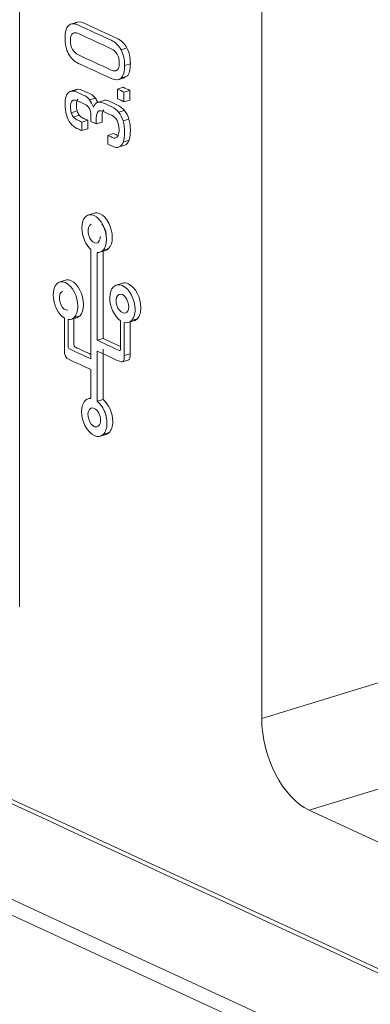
# Model space of a CAD drawing. Header units: millimetres. Extents: x 990 to 1809, y 0 to 562.
# Tile 476 of 550: x 1562 to 1567, y 157 to 170. Entities that reach past the tile are written whole.
import ezdxf

# ---------------------------------------------------------------- set-up
doc = ezdxf.new("R2010")
doc.units = ezdxf.units.MM
doc.layers.add('1', color=7, linetype='Continuous', true_color=0xffffff)

msp = doc.modelspace()

# ---------------------------------------------------------------- linework, layer by layer
at = {"layer": '1', "color": 7, "linetype": 'Continuous', "lineweight": 18}
for p, q in [((1562.114, 174.449), (1562.114, 162.03)), ((1565.334, 172.964), (1565.334, 160.545)), ((1562.885, 169.803), (1562.789, 169.774)), ((1563.541, 169.458), (1563.463, 169.434)), ((1563.587, 169.248), (1563.51, 169.225)), ((1563.42, 169.034), (1563.517, 169.064)), ((1563.541, 169.082), (1563.463, 169.058)), ((1562.878, 168.909), (1562.781, 168.88)), ((1563.492, 168.935), (1563.414, 168.911)), ((1563.579, 168.895), (1563.502, 168.871)), ((1563.121, 168.791), (1563.043, 168.767)), ((1563.225, 168.757), (1563.147, 168.733)), ((1563.579, 168.766), (1563.502, 168.743)), ((1562.878, 168.621), (1562.801, 168.598)), ((1563.509, 168.627), (1563.431, 168.603)), ((1562.907, 168.564), (1562.83, 168.54)), ((1563.019, 168.498), (1562.941, 168.474)), ((1563.212, 168.473), (1563.134, 168.449)), ((1563.567, 168.512), (1563.49, 168.488)), ((1563.019, 168.382), (1562.941, 168.359)), ((1563.364, 168.32), (1563.287, 168.296)), ((1563.569, 168.231), (1563.491, 168.207)), ((1563.515, 168.166), (1563.437, 168.142)), ((1563.117, 167.266), (1563.02, 167.236)), ((1563.181, 166.742), (1563.258, 166.766)), ((1563.298, 166.791), (1563.22, 166.767)), ((1562.735, 166.374), (1562.639, 166.344)), ((1563.489, 166.334), (1563.392, 166.305)), ((1562.79, 165.848), (1562.886, 165.877)), ((1562.917, 165.899), (1562.839, 165.875)), ((1563.551, 165.807), (1563.648, 165.837)), ((1563.678, 165.857), (1563.6, 165.834)), ((1563.225, 165.595), (1563.147, 165.572)), ((1563.471, 165.283), (1563.568, 165.313)), ((1563.582, 165.393), (1563.504, 165.369)), ((1563.063, 164.806), (1563.018, 164.792)), ((1563.225, 164.785), (1563.147, 164.762)), ((1563.177, 164.295), (1563.274, 164.324)), ((1563.303, 164.345), (1563.226, 164.321)), ((1549.81, 163.559), (1653.312, 115.815)), ((1565.334, 160.545), (1566.885, 161.018)), ((1567.516, 159.8), (1565.965, 159.327)), ((1565.965, 159.327), (1573.224, 155.978))]:
    msp.add_line(p, q, dxfattribs=at)
msp.add_ellipse((1565.965, 160.253), major_axis=(-0.292, 0.956), ratio=0.585049, start_param=1.089521, end_param=2.660317, dxfattribs=at)
for points, knots in [([(1562.764, 169.38), (1562.733, 169.439), (1562.718, 169.509), (1562.718, 169.671), (1562.733, 169.726), (1562.764, 169.756)], [0, 0, 0, 0, 0.5, 0.5, 1, 1, 1, 1]), ([(1562.764, 169.756), (1562.795, 169.787), (1562.839, 169.788), (1562.896, 169.762), (1563.041, 169.695), (1563.187, 169.628), (1563.332, 169.561), (1563.389, 169.535), (1563.433, 169.493), (1563.463, 169.434)], [0, 0, 0, 0, 0.333333, 0.333333, 0.333333, 0.666667, 0.666667, 0.666667, 1, 1, 1, 1]), ([(1562.842, 169.78), (1562.873, 169.81), (1562.917, 169.812), (1562.973, 169.786), (1563.119, 169.719), (1563.264, 169.652), (1563.41, 169.585), (1563.466, 169.558), (1563.51, 169.516), (1563.541, 169.458)], [0, 0, 0, 0, 0.333333, 0.333333, 0.333333, 0.666667, 0.666667, 0.666667, 1, 1, 1, 1]), ([(1562.817, 169.649), (1562.799, 169.632), (1562.789, 169.602), (1562.789, 169.512), (1562.799, 169.473), (1562.836, 169.406), (1562.862, 169.382), (1562.896, 169.366)], [0, 0, 0, 0, 0.333333, 0.333333, 0.666667, 0.666667, 1, 1, 1, 1]), ([(1562.817, 169.649), (1562.799, 169.632), (1562.789, 169.602), (1562.789, 169.512), (1562.799, 169.473), (1562.836, 169.406), (1562.862, 169.382), (1562.896, 169.366)], [0, 0, 0, 0, 0.333333, 0.333333, 0.666667, 0.666667, 1, 1, 1, 1]), ([(1563.41, 169.375), (1563.392, 169.408), (1563.366, 169.433), (1563.332, 169.448), (1563.187, 169.515), (1563.041, 169.583), (1562.896, 169.65), (1562.862, 169.665), (1562.836, 169.665), (1562.817, 169.649)], [0, 0, 0, 0, 0.333333, 0.333333, 0.333333, 0.666667, 0.666667, 0.666667, 1, 1, 1, 1]), ([(1563.41, 169.375), (1563.392, 169.408), (1563.366, 169.433), (1563.332, 169.448), (1563.187, 169.515), (1563.041, 169.583), (1562.896, 169.65), (1562.862, 169.665), (1562.836, 169.665), (1562.817, 169.649)], [0, 0, 0, 0, 0.333333, 0.333333, 0.333333, 0.666667, 0.666667, 0.666667, 1, 1, 1, 1]), ([(1563.463, 169.058), (1563.433, 169.028), (1563.389, 169.026), (1563.332, 169.052), (1563.187, 169.119), (1563.041, 169.186), (1562.896, 169.253), (1562.839, 169.279), (1562.795, 169.322), (1562.764, 169.38)], [0, 0, 0, 0, 0.333333, 0.333333, 0.333333, 0.666667, 0.666667, 0.666667, 1, 1, 1, 1]), ([(1562.896, 169.366), (1563.041, 169.299), (1563.187, 169.232), (1563.332, 169.165), (1563.366, 169.149), (1563.392, 169.149), (1563.429, 169.182), (1563.438, 169.212), (1563.438, 169.302), (1563.429, 169.342), (1563.41, 169.375)], [0, 0, 0, 0, 0.25, 0.25, 0.25, 0.5, 0.5, 0.75, 0.75, 1, 1, 1, 1]), ([(1562.896, 169.366), (1563.041, 169.299), (1563.187, 169.232), (1563.332, 169.165), (1563.366, 169.149), (1563.392, 169.149), (1563.429, 169.182), (1563.438, 169.212), (1563.438, 169.302), (1563.429, 169.342), (1563.41, 169.375)], [0, 0, 0, 0, 0.25, 0.25, 0.25, 0.5, 0.5, 0.75, 0.75, 1, 1, 1, 1]), ([(1562.737, 168.568), (1562.724, 168.612), (1562.718, 168.66), (1562.718, 168.713), (1562.718, 168.786), (1562.732, 168.837), (1562.76, 168.864)], [0, 0, 0, 0, 0.5, 0.5, 0.5, 1, 1, 1, 1]), ([(1562.76, 168.864), (1562.787, 168.891), (1562.827, 168.893), (1562.877, 168.87), (1562.913, 168.853), (1562.95, 168.837), (1562.986, 168.82), (1563.005, 168.811), (1563.024, 168.794), (1563.043, 168.767)], [0, 0, 0, 0, 0.333333, 0.333333, 0.333333, 0.666667, 0.666667, 0.666667, 1, 1, 1, 1]), ([(1562.837, 168.888), (1562.865, 168.915), (1562.904, 168.917), (1562.954, 168.894), (1562.991, 168.877), (1563.027, 168.86), (1563.063, 168.843), (1563.082, 168.835), (1563.101, 168.818), (1563.121, 168.791)], [0, 0, 0, 0, 0.333333, 0.333333, 0.333333, 0.666667, 0.666667, 0.666667, 1, 1, 1, 1]), ([(1562.813, 168.754), (1562.798, 168.739), (1562.791, 168.712), (1562.791, 168.672), (1562.791, 168.645), (1562.794, 168.62), (1562.801, 168.598)], [0, 0, 0, 0, 0.5, 0.5, 0.5, 1, 1, 1, 1]), ([(1563.042, 168.652), (1563.029, 168.678), (1563.01, 168.696), (1562.985, 168.707), (1562.949, 168.724), (1562.912, 168.741), (1562.876, 168.758), (1562.849, 168.77), (1562.827, 168.769), (1562.813, 168.754)], [0, 0, 0, 0, 0.333333, 0.333333, 0.333333, 0.666667, 0.666667, 0.666667, 1, 1, 1, 1]), ([(1562.89, 168.778), (1562.875, 168.763), (1562.868, 168.736), (1562.868, 168.696), (1562.868, 168.668), (1562.871, 168.644), (1562.878, 168.621)], [0, 0, 0, 0, 0.5, 0.5, 0.5, 1, 1, 1, 1]), ([(1563.147, 168.733), (1563.171, 168.743), (1563.198, 168.741), (1563.23, 168.726), (1563.266, 168.71), (1563.302, 168.693), (1563.375, 168.659), (1563.406, 168.635), (1563.431, 168.603)], [0, 0, 0, 0, 0.333333, 0.333333, 0.333333, 0.666667, 0.666667, 1, 1, 1, 1]), ([(1563.225, 168.757), (1563.248, 168.767), (1563.276, 168.765), (1563.307, 168.75), (1563.343, 168.733), (1563.38, 168.716), (1563.452, 168.683), (1563.483, 168.659), (1563.509, 168.627)], [0, 0, 0, 0, 0.333333, 0.333333, 0.333333, 0.666667, 0.666667, 1, 1, 1, 1]), ([(1563.063, 168.482), (1563.063, 168.509), (1563.063, 168.536), (1563.063, 168.563), (1563.063, 168.597), (1563.056, 168.627), (1563.042, 168.652)], [0, 0, 0, 0, 0.5, 0.5, 0.5, 1, 1, 1, 1]), ([(1563.159, 168.612), (1563.143, 168.597), (1563.134, 168.57), (1563.134, 168.53), (1563.134, 168.503), (1563.134, 168.476), (1563.134, 168.449)], [0, 0, 0, 0, 0.5, 0.5, 0.5, 1, 1, 1, 1]), ([(1563.411, 168.492), (1563.394, 168.525), (1563.369, 168.549), (1563.338, 168.563), (1563.302, 168.58), (1563.265, 168.597), (1563.229, 168.614), (1563.199, 168.628), (1563.176, 168.627), (1563.159, 168.612)], [0, 0, 0, 0, 0.333333, 0.333333, 0.333333, 0.666667, 0.666667, 0.666667, 1, 1, 1, 1]), ([(1563.236, 168.636), (1563.22, 168.621), (1563.212, 168.594), (1563.212, 168.553), (1563.212, 168.526), (1563.212, 168.5), (1563.212, 168.473)], [0, 0, 0, 0, 0.5, 0.5, 0.5, 1, 1, 1, 1]), ([(1562.941, 168.359), (1562.92, 168.369), (1562.898, 168.379), (1562.876, 168.389), (1562.843, 168.404), (1562.815, 168.427), (1562.791, 168.457)], [0, 0, 0, 0, 0.5, 0.5, 0.5, 1, 1, 1, 1]), ([(1562.83, 168.54), (1562.843, 168.524), (1562.858, 168.512), (1562.876, 168.504), (1562.898, 168.494), (1562.92, 168.484), (1562.941, 168.474)], [0, 0, 0, 0, 0.5, 0.5, 0.5, 1, 1, 1, 1]), ([(1562.907, 168.564), (1562.92, 168.548), (1562.936, 168.536), (1562.954, 168.527), (1562.976, 168.517), (1562.997, 168.508), (1563.019, 168.498)], [0, 0, 0, 0, 0.5, 0.5, 0.5, 1, 1, 1, 1]), ([(1563.426, 168.3), (1563.434, 168.319), (1563.437, 168.343), (1563.437, 168.374), (1563.437, 168.42), (1563.428, 168.459), (1563.411, 168.492)], [0, 0, 0, 0, 0.5, 0.5, 0.5, 1, 1, 1, 1]), ([(1563.49, 168.488), (1563.503, 168.444), (1563.51, 168.395), (1563.51, 168.285), (1563.504, 168.241), (1563.491, 168.207)], [0, 0, 0, 0, 0.5, 0.5, 1, 1, 1, 1]), ([(1563.567, 168.512), (1563.581, 168.467), (1563.587, 168.418), (1563.587, 168.309), (1563.581, 168.265), (1563.569, 168.231)], [0, 0, 0, 0, 0.5, 0.5, 1, 1, 1, 1]), ([(1563.287, 168.296), (1563.307, 168.287), (1563.326, 168.278), (1563.365, 168.26), (1563.382, 168.258), (1563.395, 168.264)], [0, 0, 0, 0, 0.5, 0.5, 1, 1, 1, 1]), ([(1563.437, 168.142), (1563.413, 168.133), (1563.385, 168.135), (1563.351, 168.151), (1563.33, 168.16), (1563.308, 168.17), (1563.287, 168.18)], [0, 0, 0, 0, 0.5, 0.5, 0.5, 1, 1, 1, 1]), ([(1562.942, 167.066), (1562.942, 167.199), (1563.015, 167.273), (1563.195, 167.19), (1563.268, 167.048), (1563.268, 166.915), (1563.268, 166.852), (1563.251, 166.798), (1563.22, 166.767)], [0, 0, 0, 0, 0.333333, 0.333333, 0.666667, 0.666667, 0.666667, 1, 1, 1, 1]), ([(1563.108, 167.263), (1563.13, 167.27), (1563.156, 167.268), (1563.273, 167.214), (1563.346, 167.072), (1563.346, 166.939), (1563.346, 166.875), (1563.329, 166.822), (1563.298, 166.791)], [0, 0, 0, 0, 0.129678, 0.129678, 0.564839, 0.564839, 0.564839, 1, 1, 1, 1]), ([(1562.709, 165.866), (1562.626, 165.915), (1562.56, 166.048), (1562.56, 166.174), (1562.56, 166.307), (1562.633, 166.381), (1562.814, 166.298), (1562.887, 166.157), (1562.887, 166.024), (1562.887, 165.96), (1562.87, 165.907), (1562.839, 165.875)], [0, 0, 0, 0, 0.25, 0.25, 0.25, 0.5, 0.5, 0.75, 0.75, 0.75, 1, 1, 1, 1]), ([(1562.726, 166.371), (1562.749, 166.378), (1562.774, 166.376), (1562.891, 166.322), (1562.964, 166.18), (1562.964, 166.047), (1562.964, 165.984), (1562.947, 165.93), (1562.917, 165.899)], [0, 0, 0, 0, 0.129844, 0.129844, 0.564922, 0.564922, 0.564922, 1, 1, 1, 1]), ([(1563.455, 165.833), (1563.374, 165.889), (1563.313, 166.017), (1563.313, 166.137), (1563.313, 166.27), (1563.388, 166.343), (1563.574, 166.257), (1563.65, 166.114), (1563.65, 165.981), (1563.65, 165.918), (1563.632, 165.864), (1563.6, 165.834)], [0, 0, 0, 0, 0.25, 0.25, 0.25, 0.5, 0.5, 0.75, 0.75, 0.75, 1, 1, 1, 1]), ([(1563.48, 166.332), (1563.503, 166.339), (1563.53, 166.336), (1563.652, 166.28), (1563.727, 166.138), (1563.727, 166.005), (1563.727, 165.941), (1563.709, 165.888), (1563.678, 165.857)], [0, 0, 0, 0, 0.132908, 0.132908, 0.566454, 0.566454, 0.566454, 1, 1, 1, 1]), ([(1563.513, 165.933), (1563.545, 165.937), (1563.565, 165.971), (1563.565, 166.02), (1563.565, 166.086), (1563.528, 166.158), (1563.481, 166.179), (1563.447, 166.195), (1563.416, 166.18), (1563.403, 166.141)], [0, 0, 0, 0, 0.333333, 0.333333, 0.333333, 0.666667, 0.666667, 0.666667, 1, 1, 1, 1]), ([(1563.063, 165.183), (1562.966, 165.228), (1562.869, 165.272), (1562.772, 165.317), (1562.728, 165.338), (1562.709, 165.373), (1562.709, 165.439), (1562.709, 165.581), (1562.709, 165.724), (1562.709, 165.866)], [0, 0, 0, 0, 0.333333, 0.333333, 0.333333, 0.666667, 0.666667, 0.666667, 1, 1, 1, 1]), ([(1562.759, 165.848), (1562.759, 165.73), (1562.759, 165.612), (1562.759, 165.493), (1562.759, 165.474), (1562.764, 165.463), (1562.778, 165.457), (1562.873, 165.413), (1562.968, 165.369), (1563.063, 165.325)], [0, 0, 0, 0, 0.333333, 0.333333, 0.333333, 0.666667, 0.666667, 0.666667, 1, 1, 1, 1]), ([(1562.836, 165.862), (1562.836, 165.747), (1562.836, 165.632), (1562.836, 165.517), (1562.836, 165.497), (1562.842, 165.487), (1562.855, 165.481), (1562.925, 165.449), (1562.994, 165.417), (1563.063, 165.385)], [0, 0, 0, 0, 0.360383, 0.360383, 0.360383, 0.730535, 0.730535, 0.730535, 1, 1, 1, 1]), ([(1563.147, 165.572), (1563.243, 165.527), (1563.34, 165.483), (1563.436, 165.438), (1563.449, 165.432), (1563.455, 165.438), (1563.455, 165.457), (1563.455, 165.583), (1563.455, 165.708), (1563.455, 165.833)], [0, 0, 0, 0, 0.333333, 0.333333, 0.333333, 0.666667, 0.666667, 0.666667, 1, 1, 1, 1]), ([(1563.504, 165.369), (1563.51, 165.294), (1563.491, 165.271), (1563.441, 165.293), (1563.343, 165.339), (1563.245, 165.384), (1563.147, 165.429)], [0, 0, 0, 0, 0.5, 0.5, 0.5, 1, 1, 1, 1]), ([(1563.226, 164.321), (1563.194, 164.291), (1563.152, 164.285), (1563.107, 164.306), (1563.014, 164.349), (1562.938, 164.491), (1562.938, 164.624), (1562.938, 164.735), (1562.991, 164.805), (1563.063, 164.799)], [0, 0, 0, 0, 0.333333, 0.333333, 0.333333, 0.666667, 0.666667, 0.666667, 1, 1, 1, 1]), ([(1563.225, 164.785), (1563.298, 164.725), (1563.353, 164.605), (1563.353, 164.492), (1563.353, 164.429), (1563.335, 164.375), (1563.303, 164.345)], [0, 0, 0, 0, 0.5, 0.5, 0.5, 1, 1, 1, 1]), ([(1563.191, 164.508), (1563.191, 164.574), (1563.153, 164.645), (1563.107, 164.667), (1563.073, 164.683), (1563.042, 164.667), (1563.029, 164.628)], [0, 0, 0, 0, 0.5, 0.5, 0.5, 1, 1, 1, 1]), ([(1563.147, 164.762), (1563.221, 164.702), (1563.275, 164.582), (1563.275, 164.469), (1563.275, 164.405), (1563.258, 164.352), (1563.226, 164.321)], [0, 0, 0, 0, 0.5, 0.5, 0.5, 1, 1, 1, 1])]:
    msp.add_open_spline(points, degree=3, knots=knots, dxfattribs=at)
for points in [[(1563.463, 169.434), (1563.494, 169.375), (1563.51, 169.306), (1563.51, 169.225)], [(1563.541, 169.458), (1563.572, 169.399), (1563.587, 169.329), (1563.587, 169.248)], [(1563.587, 169.248), (1563.587, 169.167), (1563.572, 169.112), (1563.541, 169.082)], [(1563.51, 169.225), (1563.51, 169.143), (1563.494, 169.088), (1563.463, 169.058)], [(1563.414, 168.783), (1563.414, 168.826), (1563.414, 168.869), (1563.414, 168.911)], [(1563.414, 168.911), (1563.444, 168.898), (1563.473, 168.885), (1563.502, 168.871)], [(1563.492, 168.935), (1563.521, 168.922), (1563.55, 168.908), (1563.579, 168.895)], [(1563.502, 168.871), (1563.502, 168.828), (1563.502, 168.785), (1563.502, 168.743)], [(1563.579, 168.895), (1563.579, 168.852), (1563.579, 168.809), (1563.579, 168.766)], [(1563.043, 168.767), (1563.062, 168.741), (1563.08, 168.709), (1563.097, 168.67)], [(1563.097, 168.67), (1563.107, 168.702), (1563.124, 168.723), (1563.147, 168.733)], [(1563.121, 168.791), (1563.133, 168.775), (1563.144, 168.757), (1563.155, 168.736)], [(1563.502, 168.743), (1563.473, 168.756), (1563.444, 168.769), (1563.414, 168.783)], [(1562.801, 168.598), (1562.807, 168.576), (1562.817, 168.557), (1562.83, 168.54)], [(1562.878, 168.621), (1562.885, 168.599), (1562.895, 168.58), (1562.907, 168.564)], [(1563.431, 168.603), (1563.457, 168.571), (1563.477, 168.533), (1563.49, 168.488)], [(1563.509, 168.627), (1563.535, 168.595), (1563.554, 168.557), (1563.567, 168.512)], [(1562.791, 168.457), (1562.767, 168.488), (1562.749, 168.525), (1562.737, 168.568)], [(1562.941, 168.474), (1562.941, 168.436), (1562.941, 168.397), (1562.941, 168.359)], [(1563.019, 168.498), (1563.019, 168.459), (1563.019, 168.421), (1563.019, 168.382)], [(1563.134, 168.449), (1563.11, 168.46), (1563.086, 168.471), (1563.063, 168.482)], [(1563.364, 168.32), (1563.384, 168.311), (1563.403, 168.302), (1563.423, 168.293)], [(1563.287, 168.18), (1563.287, 168.219), (1563.287, 168.258), (1563.287, 168.296)], [(1563.395, 168.264), (1563.409, 168.269), (1563.419, 168.281), (1563.426, 168.3)], [(1563.491, 168.207), (1563.479, 168.174), (1563.461, 168.152), (1563.437, 168.142)], [(1563.569, 168.231), (1563.556, 168.197), (1563.538, 168.176), (1563.515, 168.166)], [(1563.063, 166.778), (1562.993, 166.837), (1562.942, 166.954), (1562.942, 167.066)], [(1563.03, 167.071), (1563.017, 167.032), (1563.024, 166.977), (1563.047, 166.932)], [(1563.067, 167.115), (1563.051, 167.11), (1563.037, 167.095), (1563.03, 167.071)], [(1563.264, 166.977), (1563.264, 167.03), (1563.241, 167.086), (1563.208, 167.117)], [(1563.047, 166.932), (1563.071, 166.887), (1563.106, 166.861), (1563.136, 166.865)], [(1563.136, 166.865), (1563.167, 166.87), (1563.187, 166.904), (1563.187, 166.953)], [(1563.063, 165.325), (1563.063, 165.809), (1563.063, 166.294), (1563.063, 166.778)], [(1563.22, 166.767), (1563.2, 166.746), (1563.175, 166.737), (1563.147, 166.739)], [(1563.225, 166.756), (1563.225, 166.369), (1563.225, 165.982), (1563.225, 165.595)], [(1563.298, 166.791), (1563.286, 166.779), (1563.273, 166.771), (1563.258, 166.766)], [(1563.147, 166.739), (1563.147, 166.35), (1563.147, 165.961), (1563.147, 165.572)], [(1562.687, 166.223), (1562.67, 166.219), (1562.656, 166.204), (1562.648, 166.18)], [(1562.648, 166.18), (1562.635, 166.141), (1562.642, 166.086), (1562.666, 166.041)], [(1563.403, 166.141), (1563.39, 166.102), (1563.398, 166.047), (1563.422, 166.001)], [(1562.666, 166.041), (1562.689, 165.995), (1562.724, 165.969), (1562.755, 165.973)], [(1563.422, 166.001), (1563.446, 165.956), (1563.482, 165.929), (1563.513, 165.933)], [(1562.839, 165.875), (1562.817, 165.853), (1562.789, 165.844), (1562.759, 165.848)], [(1562.917, 165.899), (1562.905, 165.887), (1562.891, 165.879), (1562.877, 165.874)], [(1563.6, 165.834), (1563.574, 165.809), (1563.541, 165.8), (1563.504, 165.81)], [(1563.678, 165.857), (1563.666, 165.846), (1563.653, 165.838), (1563.638, 165.834)], [(1563.504, 165.81), (1563.504, 165.663), (1563.504, 165.516), (1563.504, 165.369)], [(1563.582, 165.817), (1563.582, 165.675), (1563.582, 165.534), (1563.582, 165.393)], [(1563.225, 165.595), (1563.301, 165.56), (1563.378, 165.525), (1563.455, 165.489)], [(1563.225, 165.453), (1563.225, 165.23), (1563.225, 165.008), (1563.225, 164.785)], [(1563.147, 165.429), (1563.147, 165.207), (1563.147, 164.984), (1563.147, 164.762)], [(1563.582, 165.393), (1563.586, 165.344), (1563.579, 165.316), (1563.559, 165.31)], [(1563.063, 164.799), (1563.063, 164.927), (1563.063, 165.055), (1563.063, 165.183)], [(1563.029, 164.628), (1563.016, 164.589), (1563.023, 164.534), (1563.047, 164.489)], [(1563.269, 164.531), (1563.269, 164.567), (1563.258, 164.604), (1563.241, 164.634)], [(1563.047, 164.489), (1563.071, 164.443), (1563.107, 164.416), (1563.139, 164.42)], [(1563.139, 164.42), (1563.17, 164.425), (1563.191, 164.459), (1563.191, 164.508)], [(1563.303, 164.345), (1563.292, 164.333), (1563.278, 164.326), (1563.264, 164.321)], [(1573.997, 153.94), (1567.198, 157.076), (1560.399, 160.213), (1553.601, 163.349)], [(1573.961, 153.897), (1567.148, 157.04), (1560.336, 160.183), (1553.523, 163.325)], [(1554.302, 161.695), (1582.543, 148.668), (1610.783, 135.641), (1639.023, 122.614)]]:
    msp.add_open_spline(points, degree=3, dxfattribs=at)

doc.saveas('drawing.dxf')
